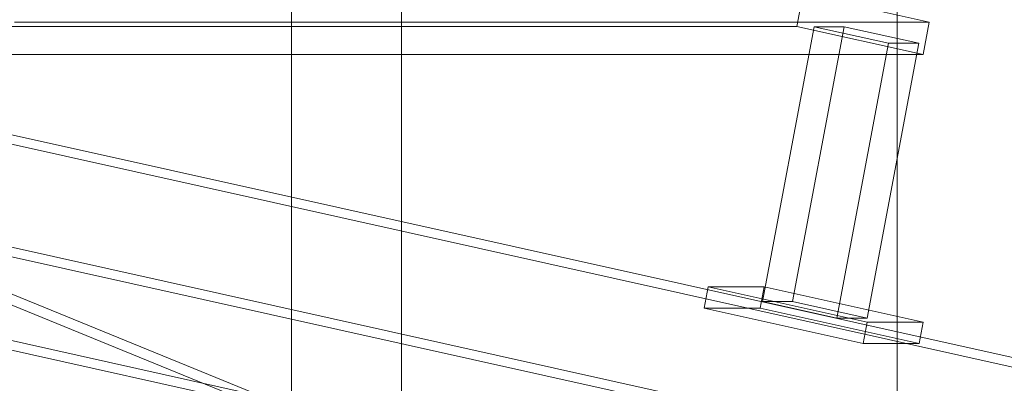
# Model space of a CAD drawing. Header units: millimetres. Extents: x -4738 to 65662, y -68080 to 6847.
# Tile 938 of 1056: x 26831 to 27189, y 484 to 616. Entities that reach past the tile are written whole.
import ezdxf

# ---------------------------------------------------------------- set-up
doc = ezdxf.new("R2010")
doc.units = ezdxf.units.MM
for name, color, linetype, lineweight in [('COTAS_P', 1, 'Continuous', 0), ('lateral_bajante_movil', 7, 'Continuous', 0), ('lateral_C10', 7, 'Continuous', 0)]:
    doc.layers.add(name, color=color, linetype=linetype, lineweight=lineweight)
doc.dimstyles.new('R19_100', dxfattribs={"dimtxt": 250, "dimasz": 150, "dimexe": 150, "dimexo": 80, "dimgap": 100, "dimtad": 1, "dimtih": 1, "dimtoh": 1, "dimdsep": 46, "dimcen": 0.09, "dimadec": 0, "dimazin": 0, "dimtfac": 1, "dimtdec": 4, "dimtofl": 0, "dimtmove": 0, "dimatfit": 3, "dimfxl": 1, "dimtolj": 1, "dimtzin": 0, "dimarcsym": 0})

# ---------------------------------------------------------------- blocks, each defined once
blk = doc.blocks.new('DIM_R30_9')
at = {"layer": 'COTAS_P'}
for p, q in [((26750.07, 1241), (27150.07, 1241)), ((27150.07, 1241), (27105.07, 1091)), ((27150.07, 0), (27150.07, 1241)), ((27150.07, 1241), (27195.07, 1091)), ((27150.07, 0), (27105.07, 150)), ((27150.07, 0), (27195.07, 150)), ((26750.07, 0), (27150.07, 0))]:
    blk.add_line(p, q, dxfattribs=at)
blk.add_text('1241 P', height=250, rotation=90, dxfattribs=at).set_placement((27050.07, 620.5))
blk = doc.blocks.new('DIM_R30_31')
at = {"layer": 'COTAS_P'}
for p, q in [((26795.07, 1320), (27495.07, 1320)), ((27495.07, 1320), (27450.07, 1170)), ((27495.07, 0), (27495.07, 1320)), ((27495.07, 1320), (27540.07, 1170)), ((27495.07, 0), (27450.07, 150)), ((27495.07, 0), (27540.07, 150)), ((26795.07, 0), (27495.07, 0))]:
    blk.add_line(p, q, dxfattribs=at)
blk.add_text('1320 P', height=250, rotation=90, dxfattribs=at).set_placement((27395.07, 660))

msp = doc.modelspace()

# ---------------------------------------------------------------- linework, layer by layer
at = {"layer": 'lateral_bajante_movil'}
for p, q in [((26930.067, 1096.179), (26930.067, 225)), ((26970.067, 225), (26970.067, 1096.179))]:
    msp.add_line(p, q, dxfattribs=at)
at = {"layer": 'lateral_C10'}
for p, q in [((26198.499, 636.068), (27280.671, 395.495)), ((27296.301, 395.495), (26214.129, 636.068)), ((26534.544, 636.068), (27616.715, 395.495)), ((27632.345, 395.495), (26550.174, 636.068)), ((26538.633, 630.519), (27585.742, 203.803)), ((27595.511, 203.803), (26548.402, 630.519)), ((27113.612, 613.485), (27115.827, 625.242)), ((27161.638, 615.057), (27115.827, 625.242)), ((26829.502, 615.057), (27161.638, 615.057)), ((27161.638, 615.057), (27159.424, 603.301)), ((26781.475, 613.485), (27113.612, 613.485)), ((27119.843, 613.36), (27101.073, 513.709)), ((27112.014, 513.709), (27130.784, 613.36)), ((27113.612, 613.485), (27159.424, 603.301)), ((27130.784, 613.36), (27119.843, 613.36)), ((27119.843, 613.36), (27146.898, 607.345)), ((27157.839, 607.345), (27130.784, 613.36)), ((27128.127, 507.695), (27146.898, 607.345)), ((27157.839, 607.345), (27139.068, 507.695)), ((27146.898, 607.345), (27157.839, 607.345)), ((27159.424, 603.301), (26827.287, 603.301)), ((27609.334, 356.308), (26527.162, 596.88)), ((27624.964, 356.308), (26542.792, 596.88)), ((27081.422, 519.077), (27079.946, 511.239)), ((27101.741, 519.077), (27081.422, 519.077)), ((27081.422, 519.077), (27139.138, 506.246)), ((27100.265, 511.239), (27101.741, 519.077)), ((27159.457, 506.246), (27101.741, 519.077)), ((27128.127, 507.695), (27101.073, 513.709)), ((27101.073, 513.709), (27112.014, 513.709)), ((27112.014, 513.709), (27139.068, 507.695)), ((27137.662, 498.408), (27079.946, 511.239)), ((27079.946, 511.239), (27100.265, 511.239)), ((27100.265, 511.239), (27157.981, 498.408)), ((27139.068, 507.695), (27128.127, 507.695)), ((27137.662, 498.408), (27139.138, 506.246)), ((27139.138, 506.246), (27159.457, 506.246)), ((27159.457, 506.246), (27157.981, 498.408)), ((27157.981, 498.408), (27137.662, 498.408))]:
    msp.add_line(p, q, dxfattribs=at)

# ---------------------------------------------------------------- dimensions: what is measured, and where the dimension line sits
at = {"layer": 'COTAS_P'}
for p1, p2, distance, picture, middle in [((26795.067, 0), (26795.067, 1320), -700, 'DIM_R30_31', (27495.067, 660)), ((26750.067, 0), (26750.067, 1241), -400, 'DIM_R30_9', (27150.067, 620.5))]:
    dim = msp.add_aligned_dim(p1=p1, p2=p2, distance=distance, text='<> P', dimstyle='R19_100', dxfattribs=at)
    dim.commit()
    dim.dimension.update_dxf_attribs({"geometry": picture, "text_midpoint": middle})

doc.saveas('drawing.dxf')
